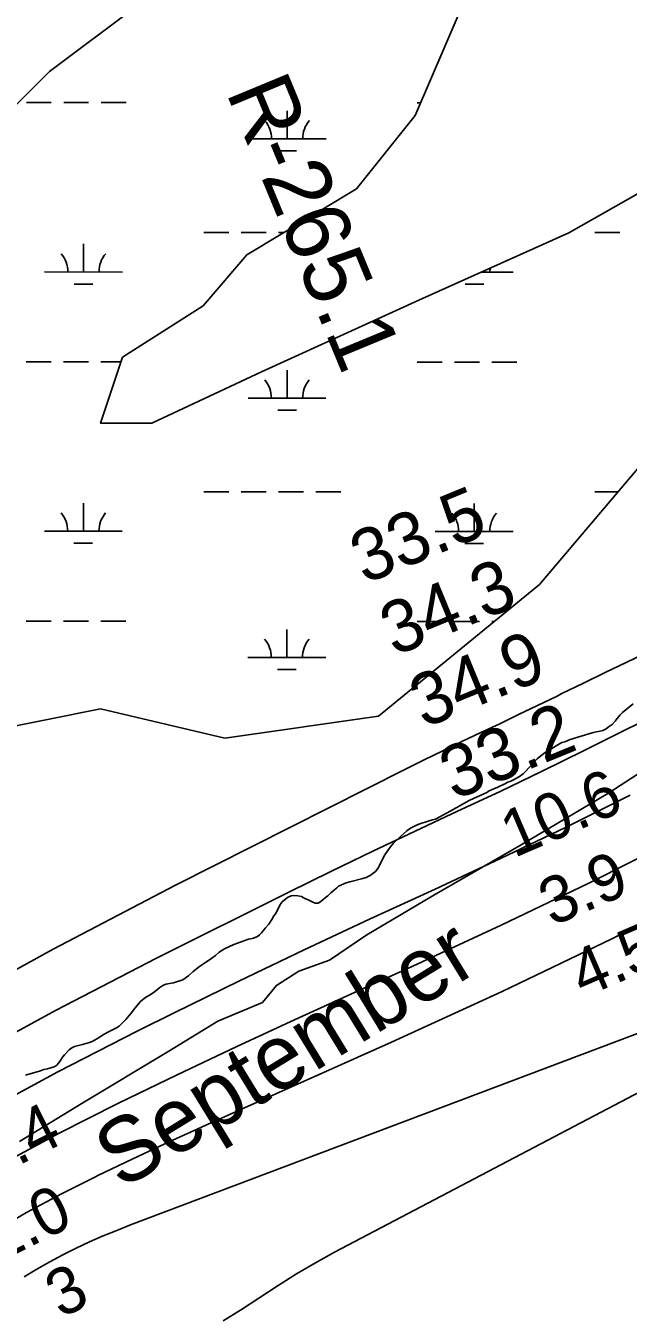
# Model space of a CAD drawing. Extents: x 3245246 to 3283090, y 806824 to 832173.
# Drawn here: x 3257105 to 3257879, y 820682 to 822338 of the extents above; entities that cross this region are included whole.
import ezdxf

# ---------------------------------------------------------------- set-up
doc = ezdxf.new("R2010")
doc.units = 0
for name, color, linetype in [('V-RIVR-EDGE', 7, 'Continuous'), ('V-RIVR-IDEN', 7, 'Continuous'), ('V-RIVR-RANG', 7, 'Continuous'), ('V-RIVR-RANG-IDEN', 7, 'Continuous'), ('V-SITE-VEGE', 7, 'Continuous'), ('V-TOPO-DPTH', 7, 'Continuous'), ('V-TOPO-MAJR', 7, 'Continuous'), ('V-TOPO-MINR', 7, 'Continuous'), ('V-TOPO-WATR', 7, 'Continuous'), ('V-WETL-SWMP', 7, 'Continuous')]:
    doc.layers.add(name, color=color, linetype=linetype)

msp = doc.modelspace()

# ---------------------------------------------------------------- linework, layer by layer
at = {"layer": 'V-RIVR-EDGE'}
msp.add_lwpolyline([(3257937.6, 821408.2), (3257852.7, 821352.8), (3257741.3, 821287), (3257629, 821222.5), (3257543.2, 821171.4), (3257495.3, 821139), (3257455.7, 821124.7), (3257427, 821106.5), (3257409.1, 821084.8), (3257351.7, 821060.6), (3257289, 821022.1), (3257176.3, 820954.6), (3257097, 820906.1)], dxfattribs=at)
at = {"layer": 'V-SITE-VEGE'}
for p, q in [((3257884.9, 821468.1), (3257871.3, 821456.7)), ((3257868.4, 821453.8), (3257864.4, 821449)), ((3257871.3, 821456.7), (3257868.4, 821453.8)), ((3257850.4, 821435.9), (3257846.1, 821433.8)), ((3257852.8, 821437.8), (3257850.4, 821435.9)), ((3257858.3, 821441.5), (3257852.8, 821437.8)), ((3257862.2, 821445.5), (3257858.3, 821441.5)), ((3257864.4, 821449), (3257862.2, 821445.5)), ((3257793.6, 821418.1), (3257788.3, 821415.3)), ((3257797.3, 821419.3), (3257793.6, 821418.1)), ((3257804.4, 821422.3), (3257797.3, 821419.3)), ((3257832.4, 821430.6), (3257804.4, 821422.3)), ((3257837.5, 821431.9), (3257832.4, 821430.6)), ((3257840.6, 821432.3), (3257837.5, 821431.9)), ((3257846.1, 821433.8), (3257840.6, 821432.3)), ((3257771, 821404.7), (3257762, 821397.2)), ((3257788.3, 821415.3), (3257771, 821404.7)), ((3257756.6, 821391.8), (3257746.8, 821381)), ((3257762, 821397.2), (3257756.6, 821391.8)), ((3257728.1, 821368.7), (3257724.4, 821367.2)), ((3257731.6, 821370.4), (3257728.1, 821368.7)), ((3257735.4, 821372.7), (3257731.6, 821370.4)), ((3257739.1, 821374.6), (3257735.4, 821372.7)), ((3257743.8, 821377.9), (3257739.1, 821374.6)), ((3257746.8, 821381), (3257743.8, 821377.9)), ((3257697.1, 821354), (3257680.2, 821346.6)), ((3257700.2, 821356.1), (3257697.1, 821354)), ((3257706.1, 821359), (3257700.2, 821356.1)), ((3257711.4, 821360.9), (3257706.1, 821359)), ((3257720.4, 821365.3), (3257711.4, 821360.9)), ((3257724.4, 821367.2), (3257720.4, 821365.3)), ((3257674.5, 821343.9), (3257650.8, 821330.5)), ((3257680.2, 821346.6), (3257674.5, 821343.9)), ((3257627.4, 821319), (3257623.1, 821317.7)), ((3257631.3, 821319.9), (3257627.4, 821319)), ((3257650.8, 821330.5), (3257631.3, 821319.9)), ((3257594.5, 821305.1), (3257586.4, 821297.6)), ((3257599.2, 821308.2), (3257594.5, 821305.1)), ((3257605.1, 821311.4), (3257599.2, 821308.2)), ((3257609.8, 821313.3), (3257605.1, 821311.4)), ((3257623.1, 821317.7), (3257609.8, 821313.3)), ((3257577.1, 821288.7), (3257573, 821284.1)), ((3257586.4, 821297.6), (3257577.1, 821288.7)), ((3257566.1, 821274.2), (3257557.3, 821256.7)), ((3257573, 821284.1), (3257566.1, 821274.2)), ((3257554.1, 821252.8), (3257547.4, 821247.5)), ((3257557.3, 821256.7), (3257554.1, 821252.8)), ((3257516.7, 821238.4), (3257506.9, 821233.8)), ((3257521.2, 821239.7), (3257516.7, 821238.4)), ((3257538.2, 821243.8), (3257521.2, 821239.7)), ((3257542.1, 821245.2), (3257538.2, 821243.8)), ((3257547.4, 821247.5), (3257542.1, 821245.2)), ((3257441.1, 821219.3), (3257434.4, 821213.7)), ((3257445.8, 821221.6), (3257441.1, 821219.3)), ((3257449.2, 821222), (3257445.8, 821221.6)), ((3257454.6, 821221.7), (3257449.2, 821222)), ((3257459.1, 821220.5), (3257454.6, 821221.7)), ((3257463.6, 821218.3), (3257459.1, 821220.5)), ((3257489.9, 821219.4), (3257487.2, 821216.9)), ((3257493.1, 821221.7), (3257489.9, 821219.4)), ((3257496.8, 821225.2), (3257493.1, 821221.7)), ((3257504.5, 821231.9), (3257496.8, 821225.2)), ((3257506.9, 821233.8), (3257504.5, 821231.9)), ((3257430.1, 821206.7), (3257425.7, 821198.6)), ((3257431.9, 821210.4), (3257430.1, 821206.7)), ((3257434.4, 821213.7), (3257431.9, 821210.4)), ((3257467.1, 821216.9), (3257463.6, 821218.3)), ((3257470.4, 821215.3), (3257467.1, 821216.9)), ((3257473.1, 821213.7), (3257470.4, 821215.3)), ((3257476.8, 821212.1), (3257473.1, 821213.7)), ((3257480.5, 821212.3), (3257476.8, 821212.1)), ((3257484, 821214.4), (3257480.5, 821212.3)), ((3257487.2, 821216.9), (3257484, 821214.4)), ((3257421.1, 821191), (3257417.2, 821185.2)), ((3257423.9, 821195.9), (3257421.1, 821191)), ((3257425.7, 821198.6), (3257423.9, 821195.9)), ((3257405.3, 821171.5), (3257402.7, 821169.4)), ((3257407.7, 821174), (3257405.3, 821171.5)), ((3257410.2, 821176.7), (3257407.7, 821174)), ((3257412.6, 821180.2), (3257410.2, 821176.7)), ((3257417.2, 821185.2), (3257412.6, 821180.2)), ((3257360.4, 821153.6), (3257353.7, 821149.2)), ((3257372.4, 821159.3), (3257360.4, 821153.6)), ((3257391.2, 821166), (3257372.4, 821159.3)), ((3257394.3, 821166.5), (3257391.2, 821166)), ((3257397.6, 821167.3), (3257394.3, 821166.5)), ((3257402.7, 821169.4), (3257397.6, 821167.3)), ((3257344.3, 821141.7), (3257333.3, 821134.4)), ((3257348.8, 821145), (3257344.3, 821141.7)), ((3257353.7, 821149.2), (3257348.8, 821145)), ((3257320.1, 821124.6), (3257314.6, 821119.4)), ((3257328.5, 821130.7), (3257320.1, 821124.6)), ((3257333.3, 821134.4), (3257328.5, 821130.7)), ((3257277.3, 821104.1), (3257270.6, 821098.4)), ((3257281.2, 821106.6), (3257277.3, 821104.1)), ((3257285.2, 821108.4), (3257281.2, 821106.6)), ((3257295.1, 821110), (3257285.2, 821108.4)), ((3257307.1, 821113.6), (3257295.1, 821110)), ((3257314.6, 821119.4), (3257307.1, 821113.6)), ((3257255.5, 821088.4), (3257252.3, 821085.7)), ((3257259, 821090.9), (3257255.5, 821088.4)), ((3257266.1, 821095.3), (3257259, 821090.9)), ((3257270.6, 821098.4), (3257266.1, 821095.3)), ((3257242.4, 821073.3), (3257233.7, 821063)), ((3257244.2, 821075.8), (3257242.4, 821073.3)), ((3257252.3, 821085.7), (3257244.2, 821075.8)), ((3257225.1, 821054.3), (3257221.9, 821052.2)), ((3257229, 821058), (3257225.1, 821054.3)), ((3257233.7, 821063), (3257229, 821058)), ((3257199.3, 821039.8), (3257190.3, 821034.8)), ((3257205.2, 821043.8), (3257199.3, 821039.8)), ((3257212.5, 821047.3), (3257205.2, 821043.8)), ((3257221.9, 821052.2), (3257212.5, 821047.3)), ((3257161.1, 821023.8), (3257155, 821017.6)), ((3257164.3, 821026.3), (3257161.1, 821023.8)), ((3257168, 821028.2), (3257164.3, 821026.3)), ((3257171.1, 821029.2), (3257168, 821028.2)), ((3257178, 821030.6), (3257171.1, 821029.2)), ((3257187.2, 821033.5), (3257178, 821030.6)), ((3257190.3, 821034.8), (3257187.2, 821033.5)), ((3257144.7, 821003.9), (3257141.5, 821002)), ((3257147.7, 821007.4), (3257144.7, 821003.9)), ((3257150.4, 821011), (3257147.7, 821007.4)), ((3257152.6, 821014.7), (3257150.4, 821011)), ((3257155, 821017.6), (3257152.6, 821014.7)), ((3257124.1, 820997.1), (3257104.9, 820991.6)), ((3257128.4, 820998.6), (3257124.1, 820997.1)), ((3257133.1, 820999.7), (3257128.4, 820998.6)), ((3257141.5, 821002), (3257133.1, 820999.7))]:
    msp.add_line(p, q, dxfattribs=at)
at = {"layer": 'V-TOPO-DPTH'}
for points in [[(3257103.4, 820732.8), (3257119.6, 820742.6), (3257136.1, 820752.1), (3257152.9, 820761), (3257169.9, 820769.5), (3257187.2, 820777.4), (3257204.6, 820785.1), (3257222.2, 820792.3), (3257239.9, 820799.3), (3257906.5, 821051), (3258600.2, 821485.7), (3259057.5, 821704.6), (3259084.5, 821717.6), (3259111.4, 821730.5), (3259138.4, 821743.5), (3259165.3, 821756.6)], [(3259165.3, 821756.6), (3259138.4, 821743.5), (3259111.4, 821730.5), (3259084.5, 821717.6), (3259057.5, 821704.6), (3258600.2, 821485.7), (3257906.5, 821051), (3257239.9, 820799.3), (3257222.2, 820792.3), (3257204.6, 820785.1), (3257187.2, 820777.4), (3257169.9, 820769.5), (3257152.9, 820761), (3257136.1, 820752.1), (3257119.6, 820742.6), (3257103.4, 820732.8)], [(3257076, 820878.2), (3257148.9, 820917.3), (3257222.7, 820954.8), (3257224.2, 820955.6), (3257299.7, 820991.9), (3257375.3, 821027.8), (3257451.3, 821063), (3257527.5, 821097.7), (3257602.4, 821131.4), (3257715.7, 821183.8), (3257828.2, 821237.7), (3257939.6, 821293.9)]]:
    msp.add_lwpolyline(points, dxfattribs=at)
at = {"layer": 'V-TOPO-MAJR'}
msp.add_lwpolyline([(3257904.8, 821534.8), (3257876.9, 821521.5), (3257849.1, 821508.1), (3257821.4, 821494.6), (3257793.6, 821481), (3257786.6, 821477.5), (3257762.4, 821465.7), (3257738.1, 821454), (3257713.8, 821442.4), (3257689.5, 821430.9), (3257665.1, 821419.4), (3257640.8, 821407.7), (3257616.7, 821395.9), (3257592.6, 821383.9), (3257297.5, 821235.4), (3257140.5, 821153.3), (3256985.4, 821068.1)], dxfattribs=at)
at = {"layer": 'V-TOPO-MINR'}
for points in [[(3257890.2, 821441.9), (3257876.1, 821434.8), (3257822.3, 821407.9), (3257768.4, 821381.4), (3257714.2, 821355.6), (3257659.7, 821330.1), (3257605.3, 821304.6), (3257551, 821278.9), (3257496.9, 821252.7), (3257443, 821226.1), (3257273, 821141.5), (3257143.6, 821074.5), (3257015.6, 821004.7)], [(3257881.4, 821350.7), (3257798.4, 821309.4), (3257714.8, 821269.4), (3257630.7, 821230.3), (3257546.6, 821191.4), (3257462.6, 821152.1), (3257379, 821112), (3257295.7, 821071.4), (3257248.1, 821048), (3257146.4, 820995.8), (3257045.8, 820941.4)], [(3257939.6, 821293.9), (3257828.2, 821237.7), (3257715.7, 821183.8), (3257602.4, 821131.4), (3257527.5, 821097.7), (3257451.3, 821063), (3257375.3, 821027.8), (3257299.7, 820991.9), (3257224.2, 820955.6), (3257222.7, 820954.8), (3257148.9, 820917.3), (3257076, 820878.2)], [(3257997, 821237.6), (3257857.8, 821166.5), (3257716.9, 821098.8), (3257574.8, 821033.6), (3257382.3, 820948), (3257335.7, 820927), (3257289.2, 820905.8), (3257242.9, 820884.1), (3257196.8, 820862.1), (3257196.7, 820862), (3257151.1, 820839.1), (3257106.1, 820815.1), (3257061.9, 820789.6)], [(3257903.7, 820975.3), (3257501.6, 820764.1), (3257477.1, 820750.7), (3257452.8, 820736.6), (3257429.1, 820721.7), (3257405.8, 820706.2), (3257382.4, 820690.8), (3257358.5, 820676.2)]]:
    msp.add_lwpolyline(points, dxfattribs=at)
at = {"layer": 'V-TOPO-WATR'}
msp.add_lwpolyline([(3259165.3, 821756.6), (3259138.4, 821743.5), (3259111.4, 821730.5), (3259084.5, 821717.6), (3259057.5, 821704.6), (3258600.2, 821485.7), (3257906.5, 821051), (3257239.9, 820799.3), (3257222.2, 820792.3), (3257204.6, 820785.1), (3257187.2, 820777.4), (3257169.9, 820769.5), (3257152.9, 820761), (3257136.1, 820752.1), (3257119.6, 820742.6), (3257103.4, 820732.8)], dxfattribs=at)
at = {"layer": 'V-WETL-SWMP'}
for p, q in [((3257106, 822239.3), (3257138, 822239.3)), ((3257154, 822239.3), (3257186, 822239.3)), ((3257202, 822239.3), (3257234, 822239.3)), ((3257607.9, 822239.1), (3257612.2, 822239.1)), ((3257440.8, 822192.7), (3257440.8, 822228.7)), ((3257390.8, 822192.8), (3257490.8, 822192.7)), ((3257428.8, 822177.3), (3257452.8, 822177.3)), ((3257333.9, 822072.7), (3257365.9, 822072.7)), ((3257381.9, 822072.7), (3257413.9, 822072.7)), ((3257429.9, 822072.7), (3257436.6, 822072.7)), ((3257835.8, 822072.5), (3257867.8, 822072.5)), ((3257179.3, 822022), (3257179.3, 822058)), ((3257129.3, 822022.1), (3257229.3, 822022)), ((3257690.1, 822021.8), (3257731.2, 822021.8)), ((3257167.3, 822006.6), (3257191.3, 822006.6)), ((3257669.2, 822006.4), (3257693.2, 822006.4)), ((3257105.8, 821906.6), (3257137.8, 821906.6)), ((3257153.8, 821906.6), (3257185.8, 821906.6)), ((3257201.8, 821906.6), (3257227.6, 821906.6)), ((3257607.7, 821906.4), (3257639.7, 821906.4)), ((3257655.7, 821906.4), (3257687.7, 821906.4)), ((3257703.7, 821906.4), (3257735.7, 821906.4)), ((3257440.7, 821860.1), (3257440.7, 821896.1)), ((3257390.7, 821860.1), (3257490.7, 821860)), ((3257428.7, 821844.6), (3257452.7, 821844.6)), ((3257333.8, 821740), (3257365.8, 821740)), ((3257381.8, 821740), (3257413.8, 821740)), ((3257429.8, 821740), (3257461.8, 821740)), ((3257477.8, 821740), (3257509.8, 821740)), ((3257835.7, 821739.8), (3257865.6, 821739.8)), ((3257179.2, 821689.4), (3257179.2, 821725.4)), ((3257681.1, 821689.1), (3257681.1, 821725.1)), ((3257129.2, 821689.4), (3257229.2, 821689.3)), ((3257631.1, 821689.2), (3257731.1, 821689.1)), ((3257167.1, 821673.9), (3257191.1, 821673.9)), ((3257669.1, 821673.7), (3257693.1, 821673.7)), ((3257105.7, 821574), (3257137.7, 821573.9)), ((3257153.7, 821573.9), (3257185.7, 821573.9)), ((3257201.7, 821573.9), (3257233.7, 821573.9)), ((3257607.6, 821573.7), (3257639.6, 821573.7)), ((3257655.6, 821573.7), (3257687.6, 821573.7)), ((3257703.6, 821573.7), (3257706.8, 821573.7)), ((3257440.5, 821527.4), (3257440.5, 821563.4)), ((3257390.5, 821527.4), (3257490.5, 821527.4)), ((3257428.5, 821512), (3257452.5, 821511.9))]:
    msp.add_line(p, q, dxfattribs=at)
for points in [[(3257088.7, 822232.2), (3257135.6, 822279.1), (3257248.3, 822363.7)], [(3257661.5, 822354.3), (3257605.2, 822222.8), (3257530.1, 822128.8), (3257389.2, 822044.2), (3257332.9, 821978.4), (3257229.6, 821912.6), (3257201.4, 821828), (3257267.1, 821828), (3257408, 821893.8), (3257614.6, 821987.8), (3257802.4, 822072.4), (3258018.4, 822194.6), (3258159.3, 822260.3), (3258243.8, 822307.3), (3258206.2, 822363.7)], [(3259107.8, 822344.9), (3258901.1, 822279.1), (3258722.7, 822241.6), (3258553.7, 822222.8), (3258422.2, 822175.8), (3258290.7, 822091.2), (3258074.7, 821978.4), (3257924.5, 821809.2), (3257764.8, 821621.2), (3257558.2, 821452), (3257361, 821423.8), (3257201.4, 821461.4), (3257060.5, 821433.2)]]:
    msp.add_lwpolyline(points, dxfattribs=at)
for centre, start, end in [((3257385.6, 822193.2), 359.2032, 40.7468), ((3257496, 822193.2), 139.2032, 180.7468), ((3257124.1, 822022.5), 359.2032, 40.7468), ((3257234.5, 822022.5), 139.2032, 180.7468), ((3257736.4, 822022.3), 172.3986, 180.7468), ((3257385.4, 821860.6), 359.2032, 40.7468), ((3257495.9, 821860.5), 139.2032, 180.7468), ((3257123.9, 821689.9), 359.2032, 40.7468), ((3257234.4, 821689.8), 139.2032, 180.7468), ((3257625.8, 821689.6), 359.2032, 40.7468), ((3257736.3, 821689.6), 139.2032, 180.7468), ((3257385.3, 821527.9), 359.2032, 40.7468), ((3257495.8, 821527.8), 139.2032, 180.7468)]:
    msp.add_arc(centre, 35.2, start, end, dxfattribs=at)

# ---------------------------------------------------------------- texts
at = {"layer": 'V-RIVR-IDEN'}
msp.add_text('September', height=83, rotation=31.4799, dxfattribs=at).set_placement((3257227.9, 820843.5))
at = {"layer": 'V-RIVR-RANG'}
for s, height, rotation, p in [('33.5', 67, 22.3483, (3257540.2, 821621)), ('34.3', 67, 22.3483, (3257578.5, 821528.6)), ('34.9', 67, 22.3483, (3257616.5, 821436.1)), ('33.2', 67, 22.3483, (3257655, 821343.8)), ('10.6', 60, 23.3209, (3257732.1, 821269.8)), ('3.9', 60, 23.3209, (3257781, 821182)), ('4.5', 60, 23.3209, (3257820.8, 821090.2)), ('10.4', 60, 26.5353, (3257015.4, 820835)), ('2.0', 60, 26.5353, (3257069.1, 820750)), ('3', 60, 26.5353, (3257150.4, 820678.9))]:
    msp.add_text(s, height=height, rotation=rotation, dxfattribs=at).set_placement(p)
at = {"layer": 'V-RIVR-RANG-IDEN'}
msp.add_text('R-265.1', height=83, rotation=292.4944, dxfattribs=at).set_placement((3257361.8, 822253.1))

doc.saveas('drawing.dxf')
